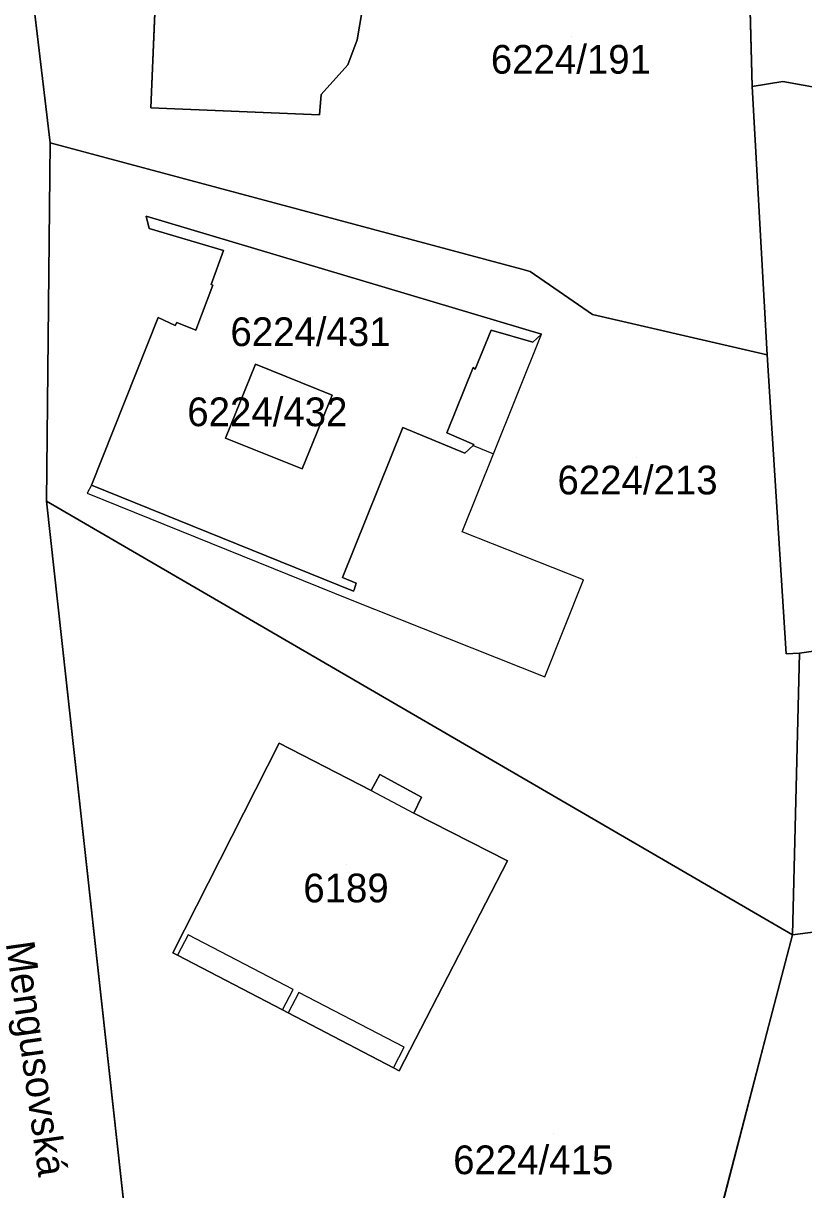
# Model space of a CAD drawing. Extents: x -266199 to -261993, y -1239047 to -1235108.
# Drawn here: x -263940.3 to -263885.9, y -1235918.4 to -1235837.2 of the extents above; entities that cross this region are included whole.
import ezdxf

# ---------------------------------------------------------------- set-up
doc = ezdxf.new("R2010")
doc.units = 0
for name, color, linetype in [('body_kn', 7, 'Continuous'), ('kladpar_druhypozemkov', 7, 'Continuous'), ('kladpar_hranice', 7, 'Continuous'), ('kladpar_parcelnecisla', 7, 'Continuous'), ('kladpar_plochy', 7, 'Continuous'), ('popisy', 7, 'Continuous'), ('zappar_hrandruhpozemk', 7, 'Continuous')]:
    doc.layers.add(name, color=color, linetype=linetype)

msp = doc.modelspace()

# ---------------------------------------------------------------- linework, layer by layer
at = {"layer": 'body_kn'}
for p, q in [((-263917.03, -1235838.3), (-263917.03, -1235838.3)), ((-263917.68, -1235840.05), (-263917.68, -1235840.05)), ((-263887.37, -1235841.2), (-263887.37, -1235841.2)), ((-263919.53, -1235842.11), (-263919.53, -1235842.11)), ((-263889.51, -1235841.55), (-263889.51, -1235841.55)), ((-263931.39, -1235843.03), (-263931.39, -1235843.03)), ((-263919.65, -1235843.54), (-263919.65, -1235843.54)), ((-263938.41, -1235845.47), (-263938.41, -1235845.47)), ((-263938.41, -1235845.47), (-263938.41, -1235845.47)), ((-263931.71, -1235850.6), (-263931.71, -1235850.6)), ((-263931.71, -1235850.6), (-263931.71, -1235850.6)), ((-263931.5, -1235851.44), (-263931.5, -1235851.44)), ((-263926.32, -1235852.98), (-263926.32, -1235852.98)), ((-263905.56, -1235854.28), (-263905.56, -1235854.28)), ((-263904.96, -1235854.44), (-263904.96, -1235854.44)), ((-263927.2, -1235855.35), (-263927.2, -1235855.35)), ((-263927.07, -1235855.4), (-263927.07, -1235855.4)), ((-263930.89, -1235857.64), (-263930.89, -1235857.64)), ((-263900.62, -1235857.43), (-263900.62, -1235857.43)), ((-263929.7, -1235858.2), (-263929.7, -1235858.2)), ((-263929.59, -1235857.99), (-263929.59, -1235857.99)), ((-263928.25, -1235858.54), (-263928.25, -1235858.54)), ((-263907.68, -1235858.52), (-263907.68, -1235858.52)), ((-263904.18, -1235858.8), (-263904.18, -1235858.8)), ((-263904.79, -1235859.37), (-263904.79, -1235859.37)), ((-263889.67, -1235859.96), (-263889.67, -1235859.96)), ((-263924.1, -1235860.9), (-263924.1, -1235860.9)), ((-263888.46, -1235860.24), (-263888.46, -1235860.24)), ((-263888.46, -1235860.24), (-263888.46, -1235860.24)), ((-263908.93, -1235861.12), (-263908.93, -1235861.12)), ((-263908.8, -1235861.24), (-263908.8, -1235861.24)), ((-263918.77, -1235863.05), (-263918.77, -1235863.05)), ((-263913.83, -1235865.32), (-263913.83, -1235865.32)), ((-263910.78, -1235865.68), (-263910.78, -1235865.68)), ((-263926.18, -1235866.05), (-263926.18, -1235866.05)), ((-263908.95, -1235866.56), (-263908.95, -1235866.56)), ((-263908.95, -1235866.56), (-263908.95, -1235866.56)), ((-263908.89, -1235866.49), (-263908.89, -1235866.49)), ((-263909.52, -1235867.09), (-263909.52, -1235867.09)), ((-263907.53, -1235867.14), (-263907.53, -1235867.14)), ((-263907.53, -1235867.14), (-263907.53, -1235867.14)), ((-263920.85, -1235868.2), (-263920.85, -1235868.2)), ((-263920.85, -1235868.2), (-263920.85, -1235868.2)), ((-263935.53, -1235869.34), (-263935.53, -1235869.34)), ((-263935.53, -1235869.34), (-263935.53, -1235869.34)), ((-263938.66, -1235870.44), (-263938.66, -1235870.44)), ((-263938.66, -1235870.44), (-263938.66, -1235870.44)), ((-263935.83, -1235869.88), (-263935.83, -1235869.88)), ((-263909.71, -1235872.57), (-263909.71, -1235872.57)), ((-263918.03, -1235875.77), (-263918.03, -1235875.77)), ((-263917.09, -1235876.15), (-263917.09, -1235876.15)), ((-263901.26, -1235875.93), (-263901.26, -1235875.93)), ((-263917.27, -1235876.71), (-263917.27, -1235876.71)), ((-263917.24, -1235876.61), (-263917.24, -1235876.61)), ((-263917.51, -1235877.29), (-263917.51, -1235877.29)), ((-263887.13, -1235881.09), (-263887.13, -1235881.09)), ((-263886.21, -1235881.04), (-263886.21, -1235881.04)), ((-263886.21, -1235881.04), (-263886.21, -1235881.04)), ((-263903.95, -1235882.68), (-263903.95, -1235882.68)), ((-263922.45, -1235887.31), (-263922.45, -1235887.31)), ((-263922.45, -1235887.31), (-263922.45, -1235887.31)), ((-263915.43, -1235889.48), (-263915.43, -1235889.48)), ((-263916.04, -1235890.6), (-263916.04, -1235890.6)), ((-263916.04, -1235890.6), (-263916.04, -1235890.6)), ((-263912.53, -1235891.06), (-263912.53, -1235891.06)), ((-263913.08, -1235892.17), (-263913.08, -1235892.17)), ((-263906.55, -1235895.51), (-263906.55, -1235895.51)), ((-263928.79, -1235900.65), (-263928.79, -1235900.65)), ((-263886.7, -1235900.65), (-263886.7, -1235900.65)), ((-263886.7, -1235900.65), (-263886.7, -1235900.65)), ((-263929.85, -1235901.9), (-263929.85, -1235901.9)), ((-263929.53, -1235902.07), (-263929.53, -1235902.07)), ((-263929.53, -1235902.07), (-263929.53, -1235902.07)), ((-263921.48, -1235904.46), (-263921.48, -1235904.46)), ((-263921.08, -1235904.67), (-263921.08, -1235904.67)), ((-263922.22, -1235905.88), (-263922.22, -1235905.88)), ((-263921.82, -1235906.09), (-263921.82, -1235906.09)), ((-263921.82, -1235906.09), (-263921.82, -1235906.09)), ((-263888.34, -1235906.95), (-263888.34, -1235906.95)), ((-263913.75, -1235908.49), (-263913.75, -1235908.49)), ((-263914.49, -1235909.91), (-263914.49, -1235909.91)), ((-263914.09, -1235910.12), (-263914.09, -1235910.12))]:
    msp.add_line(p, q, dxfattribs=at)
at = {"layer": 'kladpar_druhypozemkov'}
for p, q in [((-263902.06, -1235838.06), (-263902.06, -1235838.06)), ((-263920.15, -1235857.61), (-263920.15, -1235857.61)), ((-263922.38, -1235863.59), (-263922.38, -1235863.59)), ((-263897.56, -1235867.4), (-263897.56, -1235867.4)), ((-263917.75, -1235895.79), (-263917.75, -1235895.79)), ((-263903.34, -1235914.49), (-263903.34, -1235914.49))]:
    msp.add_line(p, q, dxfattribs=at)
at = {"layer": 'kladpar_hranice'}
for p, q in [((-263938.41, -1235845.47), (-263938.66, -1235870.44)), ((-263938.66, -1235870.44), (-263938.41, -1235845.47)), ((-263938.66, -1235870.44), (-263886.7, -1235900.65)), ((-263938.66, -1235870.44), (-263931.95, -1235931.45)), ((-263886.7, -1235900.65), (-263938.66, -1235870.44)), ((-263929.53, -1235902.07), (-263922.22, -1235905.88)), ((-263922.22, -1235905.88), (-263929.53, -1235902.07)), ((-263922.22, -1235905.88), (-263921.82, -1235906.09)), ((-263921.82, -1235906.09), (-263922.22, -1235905.88)), ((-263921.82, -1235906.09), (-263914.49, -1235909.91)), ((-263914.49, -1235909.91), (-263921.82, -1235906.09))]:
    msp.add_line(p, q, dxfattribs=at)
for points in [[(-263955.3, -1235783.44), (-263949.98, -1235782.94), (-263947.16, -1235780.85), (-263943.07, -1235800.55), (-263941.15, -1235814.18), (-263940.52, -1235819.6), (-263941.5, -1235819.55), (-263938.41, -1235845.47)], [(-263852.77, -1235833.23), (-263851.59, -1235839.47), (-263851.92, -1235839.62), (-263862.87, -1235842.21), (-263869.05, -1235843.63), (-263875.77, -1235843.21), (-263876.54, -1235843.16), (-263887.37, -1235841.2), (-263889.51, -1235841.55), (-263889.97, -1235824.08), (-263890.32, -1235807.25)], [(-263888.46, -1235860.24), (-263889.67, -1235859.96), (-263900.62, -1235857.43), (-263904.96, -1235854.44), (-263905.56, -1235854.28), (-263938.41, -1235845.47), (-263941.5, -1235819.55), (-263940.52, -1235819.6), (-263923.08, -1235821.39), (-263898.02, -1235822.42), (-263889.97, -1235824.08), (-263889.51, -1235841.55), (-263888.46, -1235860.24)], [(-263935.49, -1235827.95), (-263918.94, -1235828.76), (-263918.9, -1235830.04), (-263917.47, -1235832.37), (-263916.82, -1235834.16), (-263916.67, -1235836.25), (-263917.03, -1235838.3), (-263917.68, -1235840.05), (-263919.53, -1235842.11), (-263919.65, -1235843.54), (-263931.39, -1235843.03), (-263931.01, -1235834.18), (-263935.87, -1235833.88), (-263935.49, -1235827.95)], [(-263918.94, -1235828.76), (-263935.49, -1235827.95), (-263935.87, -1235833.88), (-263931.01, -1235834.18), (-263931.39, -1235843.03), (-263919.65, -1235843.54), (-263919.53, -1235842.11), (-263917.68, -1235840.05), (-263917.03, -1235838.3), (-263916.67, -1235836.25), (-263916.82, -1235834.16), (-263917.47, -1235832.37), (-263918.9, -1235830.04), (-263918.94, -1235828.76)], [(-263859.18, -1235877.15), (-263886.21, -1235881.04), (-263887.13, -1235881.09), (-263888.46, -1235860.24), (-263889.51, -1235841.55), (-263887.37, -1235841.2), (-263876.54, -1235843.16)], [(-263938.41, -1235845.47), (-263905.56, -1235854.28), (-263904.96, -1235854.44), (-263900.62, -1235857.43), (-263889.67, -1235859.96), (-263888.46, -1235860.24), (-263887.13, -1235881.09), (-263886.21, -1235881.04), (-263886.7, -1235900.65)], [(-263931.71, -1235850.6), (-263904.18, -1235858.8), (-263904.79, -1235859.37), (-263907.68, -1235858.52), (-263908.8, -1235861.24), (-263908.93, -1235861.12), (-263910.78, -1235865.68), (-263908.89, -1235866.49), (-263908.95, -1235866.56), (-263909.52, -1235867.09), (-263913.83, -1235865.32), (-263918.03, -1235875.77), (-263917.09, -1235876.15), (-263917.24, -1235876.61), (-263917.27, -1235876.71), (-263935.53, -1235869.34), (-263930.89, -1235857.64), (-263929.7, -1235858.2), (-263929.59, -1235857.99), (-263928.25, -1235858.54), (-263927.07, -1235855.4), (-263927.2, -1235855.35), (-263926.32, -1235852.98), (-263931.5, -1235851.44), (-263931.71, -1235850.6)], [(-263904.18, -1235858.8), (-263931.71, -1235850.6), (-263931.5, -1235851.44), (-263926.32, -1235852.98), (-263927.2, -1235855.35), (-263927.07, -1235855.4), (-263928.25, -1235858.54), (-263929.59, -1235857.99), (-263929.7, -1235858.2), (-263930.89, -1235857.64), (-263935.53, -1235869.34), (-263917.27, -1235876.71), (-263917.24, -1235876.61), (-263917.09, -1235876.15), (-263918.03, -1235875.77), (-263913.83, -1235865.32), (-263909.52, -1235867.09), (-263908.95, -1235866.56), (-263908.89, -1235866.49), (-263910.78, -1235865.68), (-263908.93, -1235861.12), (-263908.8, -1235861.24), (-263907.68, -1235858.52), (-263904.79, -1235859.37), (-263904.18, -1235858.8)], [(-263926.18, -1235866.05), (-263920.85, -1235868.2), (-263918.77, -1235863.05), (-263924.1, -1235860.9), (-263926.18, -1235866.05)], [(-263920.85, -1235868.2), (-263926.18, -1235866.05), (-263924.1, -1235860.9), (-263918.77, -1235863.05), (-263920.85, -1235868.2)], [(-263886.7, -1235900.65), (-263888.34, -1235906.95), (-263892.35, -1235922.38), (-263931.95, -1235931.45), (-263938.66, -1235870.44)], [(-263886.21, -1235881.04), (-263859.18, -1235877.15), (-263856.08, -1235876.64), (-263852.97, -1235896.23), (-263869.11, -1235898.35), (-263886.7, -1235900.65), (-263886.21, -1235881.04)], [(-263916.04, -1235890.6), (-263922.45, -1235887.31), (-263929.85, -1235901.9), (-263929.53, -1235902.07)], [(-263929.53, -1235902.07), (-263929.85, -1235901.9), (-263922.45, -1235887.31)], [(-263922.45, -1235887.31), (-263916.04, -1235890.6), (-263915.43, -1235889.48), (-263912.53, -1235891.06), (-263913.08, -1235892.17), (-263906.55, -1235895.51), (-263914.09, -1235910.12), (-263914.49, -1235909.91)], [(-263914.49, -1235909.91), (-263914.09, -1235910.12), (-263906.55, -1235895.51), (-263913.08, -1235892.17), (-263912.53, -1235891.06), (-263915.43, -1235889.48), (-263916.04, -1235890.6)], [(-263852.97, -1235896.23), (-263850.02, -1235915.66), (-263892.35, -1235922.38), (-263888.34, -1235906.95), (-263886.7, -1235900.65), (-263869.11, -1235898.35), (-263852.97, -1235896.23)]]:
    msp.add_lwpolyline(points, dxfattribs=at)
at = {"layer": 'kladpar_plochy'}
for p, q in [((-263941.5, -1235819.55), (-263938.41, -1235845.47)), ((-263938.41, -1235845.47), (-263941.5, -1235819.55)), ((-263889.97, -1235824.08), (-263889.51, -1235841.55)), ((-263931.01, -1235834.18), (-263931.39, -1235843.03)), ((-263917.03, -1235838.3), (-263916.67, -1235836.25)), ((-263917.68, -1235840.05), (-263917.03, -1235838.3)), ((-263919.53, -1235842.11), (-263917.68, -1235840.05)), ((-263919.65, -1235843.54), (-263919.53, -1235842.11)), ((-263889.51, -1235841.55), (-263888.46, -1235860.24)), ((-263931.39, -1235843.03), (-263919.65, -1235843.54)), ((-263938.41, -1235845.47), (-263938.66, -1235870.44)), ((-263938.66, -1235870.44), (-263938.41, -1235845.47)), ((-263938.41, -1235845.47), (-263905.56, -1235854.28)), ((-263905.56, -1235854.28), (-263938.41, -1235845.47)), ((-263931.71, -1235850.6), (-263904.18, -1235858.8)), ((-263931.5, -1235851.44), (-263931.71, -1235850.6)), ((-263904.18, -1235858.8), (-263931.71, -1235850.6)), ((-263931.71, -1235850.6), (-263931.5, -1235851.44)), ((-263926.32, -1235852.98), (-263931.5, -1235851.44)), ((-263931.5, -1235851.44), (-263926.32, -1235852.98)), ((-263927.2, -1235855.35), (-263926.32, -1235852.98)), ((-263926.32, -1235852.98), (-263927.2, -1235855.35)), ((-263905.56, -1235854.28), (-263904.96, -1235854.44)), ((-263904.96, -1235854.44), (-263905.56, -1235854.28)), ((-263904.96, -1235854.44), (-263900.62, -1235857.43)), ((-263900.62, -1235857.43), (-263904.96, -1235854.44)), ((-263928.25, -1235858.54), (-263927.07, -1235855.4)), ((-263927.07, -1235855.4), (-263928.25, -1235858.54)), ((-263927.07, -1235855.4), (-263927.2, -1235855.35)), ((-263927.2, -1235855.35), (-263927.07, -1235855.4)), ((-263935.53, -1235869.34), (-263930.89, -1235857.64)), ((-263930.89, -1235857.64), (-263935.53, -1235869.34)), ((-263930.89, -1235857.64), (-263929.7, -1235858.2)), ((-263929.7, -1235858.2), (-263930.89, -1235857.64)), ((-263900.62, -1235857.43), (-263889.67, -1235859.96)), ((-263889.67, -1235859.96), (-263900.62, -1235857.43)), ((-263929.7, -1235858.2), (-263929.59, -1235857.99)), ((-263929.59, -1235857.99), (-263929.7, -1235858.2)), ((-263929.59, -1235857.99), (-263928.25, -1235858.54)), ((-263928.25, -1235858.54), (-263929.59, -1235857.99)), ((-263907.68, -1235858.52), (-263908.8, -1235861.24)), ((-263908.8, -1235861.24), (-263907.68, -1235858.52)), ((-263904.79, -1235859.37), (-263907.68, -1235858.52)), ((-263907.68, -1235858.52), (-263904.79, -1235859.37)), ((-263904.18, -1235858.8), (-263904.79, -1235859.37)), ((-263904.79, -1235859.37), (-263904.18, -1235858.8)), ((-263889.67, -1235859.96), (-263888.46, -1235860.24)), ((-263888.46, -1235860.24), (-263889.67, -1235859.96)), ((-263924.1, -1235860.9), (-263926.18, -1235866.05)), ((-263918.77, -1235863.05), (-263924.1, -1235860.9)), ((-263888.46, -1235860.24), (-263887.13, -1235881.09)), ((-263908.93, -1235861.12), (-263910.78, -1235865.68)), ((-263910.78, -1235865.68), (-263908.93, -1235861.12)), ((-263908.8, -1235861.24), (-263908.93, -1235861.12)), ((-263908.93, -1235861.12), (-263908.8, -1235861.24)), ((-263920.85, -1235868.2), (-263918.77, -1235863.05)), ((-263913.83, -1235865.32), (-263918.03, -1235875.77)), ((-263918.03, -1235875.77), (-263913.83, -1235865.32)), ((-263909.52, -1235867.09), (-263913.83, -1235865.32)), ((-263913.83, -1235865.32), (-263909.52, -1235867.09)), ((-263910.78, -1235865.68), (-263908.89, -1235866.49)), ((-263908.89, -1235866.49), (-263910.78, -1235865.68)), ((-263926.18, -1235866.05), (-263920.85, -1235868.2)), ((-263908.95, -1235866.56), (-263909.52, -1235867.09)), ((-263909.52, -1235867.09), (-263908.95, -1235866.56)), ((-263908.89, -1235866.49), (-263908.95, -1235866.56)), ((-263908.95, -1235866.56), (-263908.89, -1235866.49)), ((-263917.27, -1235876.71), (-263935.53, -1235869.34)), ((-263935.53, -1235869.34), (-263917.27, -1235876.71)), ((-263938.66, -1235870.44), (-263886.7, -1235900.65)), ((-263931.95, -1235931.45), (-263938.66, -1235870.44)), ((-263938.66, -1235870.44), (-263931.95, -1235931.45)), ((-263886.7, -1235900.65), (-263938.66, -1235870.44)), ((-263918.03, -1235875.77), (-263917.09, -1235876.15)), ((-263917.09, -1235876.15), (-263918.03, -1235875.77)), ((-263917.09, -1235876.15), (-263917.24, -1235876.61)), ((-263917.24, -1235876.61), (-263917.09, -1235876.15)), ((-263917.24, -1235876.61), (-263917.27, -1235876.71)), ((-263917.27, -1235876.71), (-263917.24, -1235876.61)), ((-263887.13, -1235881.09), (-263886.21, -1235881.04)), ((-263886.21, -1235881.04), (-263886.7, -1235900.65)), ((-263922.45, -1235887.31), (-263929.85, -1235901.9)), ((-263916.04, -1235890.6), (-263922.45, -1235887.31)), ((-263915.43, -1235889.48), (-263916.04, -1235890.6)), ((-263912.53, -1235891.06), (-263915.43, -1235889.48)), ((-263913.08, -1235892.17), (-263912.53, -1235891.06)), ((-263906.55, -1235895.51), (-263913.08, -1235892.17)), ((-263914.09, -1235910.12), (-263906.55, -1235895.51)), ((-263886.7, -1235900.65), (-263869.11, -1235898.35)), ((-263888.34, -1235906.95), (-263886.7, -1235900.65)), ((-263886.7, -1235900.65), (-263888.34, -1235906.95)), ((-263929.85, -1235901.9), (-263929.53, -1235902.07)), ((-263929.53, -1235902.07), (-263922.22, -1235905.88)), ((-263922.22, -1235905.88), (-263921.82, -1235906.09)), ((-263921.82, -1235906.09), (-263914.49, -1235909.91)), ((-263892.35, -1235922.38), (-263888.34, -1235906.95)), ((-263888.34, -1235906.95), (-263892.35, -1235922.38)), ((-263914.49, -1235909.91), (-263914.09, -1235910.12))]:
    msp.add_line(p, q, dxfattribs=at)
for points in [[(-263890.32, -1235807.25), (-263890.36, -1235799.89), (-263890.37, -1235797.68), (-263869.55, -1235819.97), (-263859.45, -1235816.34), (-263852.77, -1235833.23), (-263851.59, -1235839.47), (-263851.92, -1235839.62), (-263862.87, -1235842.21), (-263869.05, -1235843.63), (-263875.77, -1235843.21), (-263876.54, -1235843.16), (-263887.37, -1235841.2), (-263889.51, -1235841.55), (-263889.97, -1235824.08)], [(-263935.49, -1235827.95), (-263918.94, -1235828.76), (-263918.9, -1235830.04), (-263917.47, -1235832.37), (-263916.82, -1235834.16), (-263916.67, -1235836.25), (-263917.03, -1235838.3), (-263917.68, -1235840.05), (-263919.53, -1235842.11), (-263919.65, -1235843.54), (-263931.39, -1235843.03), (-263931.01, -1235834.18), (-263935.87, -1235833.88)], [(-263876.54, -1235843.16), (-263875.88, -1235845.55), (-263869.05, -1235843.63), (-263864.46, -1235844.43), (-263859.18, -1235877.15), (-263886.21, -1235881.04), (-263887.13, -1235881.09), (-263888.46, -1235860.24), (-263889.51, -1235841.55), (-263887.37, -1235841.2)], [(-263920.85, -1235868.2), (-263926.18, -1235866.05), (-263924.1, -1235860.9), (-263918.77, -1235863.05)], [(-263886.21, -1235881.04), (-263859.18, -1235877.15), (-263856.08, -1235876.64), (-263852.97, -1235896.23), (-263869.11, -1235898.35), (-263886.7, -1235900.65)], [(-263922.45, -1235887.31), (-263916.04, -1235890.6), (-263915.43, -1235889.48), (-263912.53, -1235891.06), (-263913.08, -1235892.17), (-263906.55, -1235895.51), (-263914.09, -1235910.12), (-263914.49, -1235909.91), (-263921.82, -1235906.09), (-263922.22, -1235905.88), (-263929.53, -1235902.07), (-263929.85, -1235901.9)]]:
    msp.add_lwpolyline(points, close=True, dxfattribs=at)
at = {"layer": 'zappar_hrandruhpozemk'}
for p, q in [((-263907.53, -1235867.14), (-263904.18, -1235858.8)), ((-263908.95, -1235866.56), (-263907.53, -1235867.14)), ((-263909.71, -1235872.57), (-263907.53, -1235867.14)), ((-263901.26, -1235875.93), (-263909.71, -1235872.57)), ((-263916.04, -1235890.6), (-263913.08, -1235892.17)), ((-263922.22, -1235905.88), (-263921.48, -1235904.46)), ((-263921.08, -1235904.67), (-263921.82, -1235906.09)), ((-263913.75, -1235908.49), (-263921.08, -1235904.67)), ((-263914.49, -1235909.91), (-263913.75, -1235908.49))]:
    msp.add_line(p, q, dxfattribs=at)
for points in [[(-263935.53, -1235869.34), (-263935.83, -1235869.88), (-263917.51, -1235877.29), (-263903.95, -1235882.68), (-263901.26, -1235875.93)], [(-263921.48, -1235904.46), (-263928.79, -1235900.65), (-263929.53, -1235902.07)]]:
    msp.add_lwpolyline(points, dxfattribs=at)

# ---------------------------------------------------------------- texts
at = {"layer": 'kladpar_parcelnecisla'}
for s, p in [('6224/191', (-263907.706, -1235840.66)), ('6224/431', (-263925.848, -1235859.64)), ('6224/432', (-263928.854, -1235865.22)), ('6224/213', (-263903.065, -1235869.97)), ('6189', (-263920.772, -1235898.39)), ('6224/415', (-263910.331, -1235917.33))]:
    msp.add_text(s, height=2, dxfattribs=at).set_placement(p)
at = {"layer": 'popisy'}
msp.add_text('Mengusovská', height=2, rotation=278, dxfattribs=at).set_placement((-263941.505, -1235901.23))

doc.saveas('drawing.dxf')
